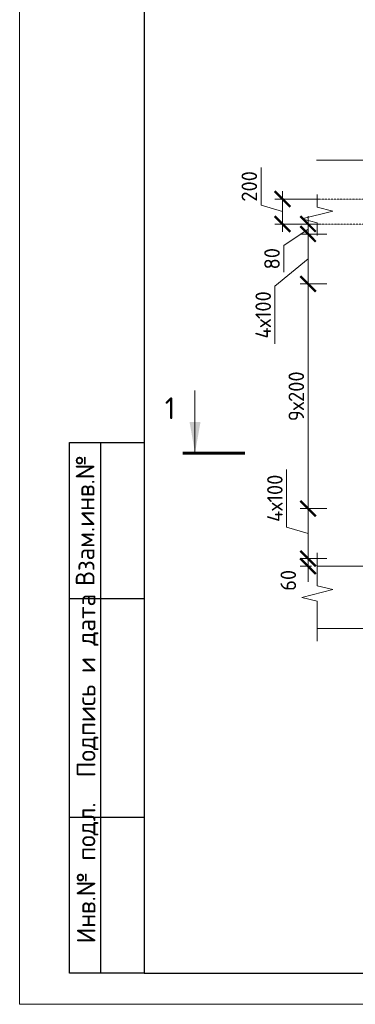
# Model space of a CAD drawing. Header units: millimetres. Extents: x 376598 to 1249954, y -318491 to -22134.
# Tile 364 of 444: x 1073415 to 1078801, y -318491 to -302718. Entities that reach past the tile are written whole.
import ezdxf
from ezdxf.enums import TextEntityAlignment as Align

# ---------------------------------------------------------------- set-up
doc = ezdxf.new("R2010")
doc.units = ezdxf.units.MM
doc.linetypes.add('01 Штриховая _4 мм_', pattern=[6, 3.5, -2.5])
for name, color, linetype, lineweight in [('AF_Perekritie', 90, 'Continuous', 18), ('AF_Stena', 90, 'Continuous', 18), ('KR_Fundament', 253, 'Continuous', 18), ('Выноски', 20, 'Continuous', 20), ('РАЗМЕРЫ', 1, 'Continuous', 9), ('Текст', 7, 'Continuous', 25), ('ТОНКИЕ', 7, 'Continuous', 9)]:
    doc.layers.add(name, color=color, linetype=linetype, lineweight=lineweight)
doc.layers.add('ТОЛСТЫЕ_ОСНОВНЫЕ', color=6, linetype='Continuous')
doc.styles.add('GOST-2.304_Type-B', font='GOST_Common.ttf')
doc.styles.add('style1', font='GOST_Common.ttf', dxfattribs={"height": 500})
doc.dimstyles.new('мой 25', dxfattribs={"dimscale": 100, "dimtxt": 2.5, "dimasz": 2.5, "dimexe": 1.25, "dimexo": 0.625, "dimtad": 1, "dimdec": 0, "dimlfac": 0.5, "dimtxsty": 'GOST-2.304_Type-B', "dimblk": 'ARCHTICK', "dimcen": 2.5, "dimdle": 1.25, "dimaunit": 1, "dimadec": 1, "dimazin": 2, "dimtfac": 1, "dimtdec": 0, "dimtmove": 1, "dimatfit": 3, "dimfxl": 6, "dimfxlon": 1, "dimtfill": 1, "dimlwd": -1, "dimlwe": -1, "dimarcsym": 0})

# ---------------------------------------------------------------- blocks, each defined once
blk = doc.blocks.new('*U56')
at = {"layer": 'ТОЛСТЫЕ_ОСНОВНЫЕ'}
for p, q in [((8, 5), (8, 90)), ((8, 90), (20, 90)), ((13, 5), (13, 90)), ((8, 65), (20, 65)), ((8, 30), (20, 30)), ((20, 5), (8, 5))]:
    blk.add_line(p, q, dxfattribs=at)
at = {"layer": 'ТОЛСТЫЕ_ОСНОВНЫЕ', "color": 6}
blk.add_lwpolyline([(20, 5), (415, 5), (415, 292), (20, 292)], close=True, dxfattribs=at)
at = {"layer": 'ТОНКИЕ'}
blk.add_lwpolyline([(0, 0), (420, 0), (420, 297), (0, 297)], close=True, dxfattribs=at)
at = {"layer": 'Текст', "style": 'style1'}
for s, p in [('Взам.инв.№', (10.5, 77.5)), ('Подпись и дата', (10.89, 51.06)), ('Инв.№ подл.', (10.89, 21.06))]:
    blk.add_text(s, height=3, rotation=90, dxfattribs=at).set_placement(p, align=Align.MIDDLE)
blk = doc.blocks.new('_ArchTick')
at = {"color": 0, "linetype": 'ByBlock', "const_width": 0.15}
blk.add_lwpolyline([(-0.5, -0.5), (0.5, 0.5)], dxfattribs=at)
blk = doc.blocks.new('*D1143')
at = {"layer": 'DEFPOINTS', "color": 0, "lineweight": 0, "transparency": 16777216}
for p in [(1078551, -305591), (1077632, -305991), (1078551, -305991)]:
    blk.add_point(p, dxfattribs=at)
at = {"layer": 'РАЗМЕРЫ', "color": 0, "linetype": 'Continuous', "transparency": 16777216}
for p, q in [((1077288, -305688), (1077288, -305088)), ((1077632, -305466), (1077632, -306116)), ((1077632, -305791), (1077288, -305688)), ((1078232, -305591), (1077507, -305591)), ((1078232, -305991), (1077507, -305991))]:
    blk.add_line(p, q, dxfattribs=at)
at = {"layer": 'РАЗМЕРЫ', "color": 0, "transparency": 16777216, "xscale": 250, "yscale": 250, "zscale": 250}
for p, rotation in [((1077632, -305591), 90), ((1077632, -305991), 270)]:
    blk.add_blockref('_ArchTick', p, dxfattribs=dict(at, rotation=rotation))
at = {"layer": 'РАЗМЕРЫ', "color": 0, "lineweight": 0, "transparency": 16777216, "insert": (1077100, -305388), "char_height": 250, "attachment_point": 5, "rotation": 90, "style": 'GOST-2.304_Type-B', "bg_fill": 3, "box_fill_scale": 1.1, "bg_fill_color": 256, "bg_fill_true_color": 13158600, "bg_fill_transparency": 0}
blk.add_mtext('200', dxfattribs=at)
blk = doc.blocks.new('*D1144')
at = {"layer": 'DEFPOINTS', "color": 0, "lineweight": 0, "transparency": 16777216}
for p in [(1078042, -305991), (1078179, -305991), (1078407, -306151)]:
    blk.add_point(p, dxfattribs=at)
at = {"layer": 'РАЗМЕРЫ', "color": 0, "linetype": 'Continuous', "transparency": 16777216}
for p, q in [((1078116, -305991), (1077917, -305991)), ((1078042, -306276), (1078042, -305866)), ((1078042, -306071), (1077652, -306335)), ((1078344, -306151), (1077917, -306151)), ((1077652, -306335), (1077652, -306760))]:
    blk.add_line(p, q, dxfattribs=at)
at = {"layer": 'РАЗМЕРЫ', "color": 0, "transparency": 16777216, "xscale": 250, "yscale": 250, "zscale": 250}
for p, rotation in [((1078042, -305991), 90), ((1078042, -306151), 270)]:
    blk.add_blockref('_ArchTick', p, dxfattribs=dict(at, rotation=rotation))
at = {"layer": 'РАЗМЕРЫ', "color": 0, "lineweight": 0, "transparency": 16777216, "insert": (1077464, -306547), "char_height": 250, "attachment_point": 5, "rotation": 90, "style": 'GOST-2.304_Type-B', "bg_fill": 3, "box_fill_scale": 1.1, "bg_fill_color": 256, "bg_fill_true_color": 13158600, "bg_fill_transparency": 0}
blk.add_mtext('80', dxfattribs=at)
blk = doc.blocks.new('*D1145')
at = {"layer": 'DEFPOINTS', "color": 0, "lineweight": 0, "transparency": 16777216}
for p in [(1078407, -310551), (1078042, -311351), (1078407, -311351)]:
    blk.add_point(p, dxfattribs=at)
at = {"layer": 'РАЗМЕРЫ', "color": 0, "linetype": 'Continuous', "transparency": 16777216}
for p, q in [((1077698, -310848), (1077698, -309923)), ((1078344, -310551), (1077917, -310551)), ((1078042, -310426), (1078042, -311476)), ((1078042, -310951), (1077698, -310848)), ((1078344, -311351), (1077917, -311351))]:
    blk.add_line(p, q, dxfattribs=at)
at = {"layer": 'РАЗМЕРЫ', "color": 0, "transparency": 16777216, "xscale": 250, "yscale": 250, "zscale": 250}
for p, rotation in [((1078042, -310551), 90), ((1078042, -311351), 270)]:
    blk.add_blockref('_ArchTick', p, dxfattribs=dict(at, rotation=rotation))
at = {"layer": 'РАЗМЕРЫ', "color": 0, "lineweight": 0, "transparency": 16777216, "insert": (1077510, -310385), "char_height": 250, "attachment_point": 5, "rotation": 90, "style": 'GOST-2.304_Type-B', "bg_fill": 3, "box_fill_scale": 1.1, "bg_fill_color": 256, "bg_fill_true_color": 13158600, "bg_fill_transparency": 0}
blk.add_mtext('4х100', dxfattribs=at)
blk = doc.blocks.new('*D1146')
at = {"layer": 'DEFPOINTS', "color": 0, "lineweight": 0, "transparency": 16777216}
for p in [(1078042, -306951), (1078407, -306951), (1078407, -310551)]:
    blk.add_point(p, dxfattribs=at)
at = {"layer": 'РАЗМЕРЫ', "color": 0, "linetype": 'Continuous', "transparency": 16777216}
for p, q in [((1078344, -306951), (1077917, -306951)), ((1078042, -310676), (1078042, -306826)), ((1078344, -310551), (1077917, -310551))]:
    blk.add_line(p, q, dxfattribs=at)
at = {"layer": 'РАЗМЕРЫ', "color": 0, "transparency": 16777216, "xscale": 250, "yscale": 250, "zscale": 250}
for p, rotation in [((1078042, -306951), 90), ((1078042, -310551), 270)]:
    blk.add_blockref('_ArchTick', p, dxfattribs=dict(at, rotation=rotation))
at = {"layer": 'РАЗМЕРЫ', "color": 0, "lineweight": 0, "transparency": 16777216, "insert": (1077854, -308751), "char_height": 250, "attachment_point": 5, "rotation": 90, "style": 'GOST-2.304_Type-B', "bg_fill": 3, "box_fill_scale": 1.1, "bg_fill_color": 256, "bg_fill_true_color": 13158600, "bg_fill_transparency": 0}
blk.add_mtext('9х200', dxfattribs=at)
blk = doc.blocks.new('*D1147')
at = {"layer": 'DEFPOINTS', "color": 0, "lineweight": 0, "transparency": 16777216}
for p in [(1078407, -306151), (1078042, -306951), (1078305, -306951)]:
    blk.add_point(p, dxfattribs=at)
at = {"layer": 'РАЗМЕРЫ', "color": 0, "linetype": 'Continuous', "transparency": 16777216}
for p, q in [((1078344, -306151), (1077917, -306151)), ((1078042, -306026), (1078042, -307076)), ((1078042, -306551), (1077510, -306984)), ((1078242, -306951), (1077917, -306951)), ((1077510, -306984), (1077510, -307909))]:
    blk.add_line(p, q, dxfattribs=at)
at = {"layer": 'РАЗМЕРЫ', "color": 0, "transparency": 16777216, "xscale": 250, "yscale": 250, "zscale": 250}
for p, rotation in [((1078042, -306151), 90), ((1078042, -306951), 270)]:
    blk.add_blockref('_ArchTick', p, dxfattribs=dict(at, rotation=rotation))
at = {"layer": 'РАЗМЕРЫ', "color": 0, "lineweight": 0, "transparency": 16777216, "insert": (1077323, -307447), "char_height": 250, "attachment_point": 5, "rotation": 90, "style": 'GOST-2.304_Type-B', "bg_fill": 3, "box_fill_scale": 1.1, "bg_fill_color": 256, "bg_fill_true_color": 13158600, "bg_fill_transparency": 0}
blk.add_mtext('4х100', dxfattribs=at)
blk = doc.blocks.new('*D1148')
at = {"layer": 'DEFPOINTS', "color": 0, "lineweight": 0, "transparency": 16777216}
for p in [(1078407, -311351), (1078042, -311471), (1078162, -311471)]:
    blk.add_point(p, dxfattribs=at)
at = {"layer": 'РАЗМЕРЫ', "color": 0, "linetype": 'Continuous', "transparency": 16777216}
for p, q in [((1078042, -311351), (1078042, -311101)), ((1078344, -311351), (1077917, -311351)), ((1078042, -311351), (1078042, -311471)), ((1078099, -311471), (1077917, -311471)), ((1078042, -311471), (1078042, -311721))]:
    blk.add_line(p, q, dxfattribs=at)
at = {"layer": 'РАЗМЕРЫ', "color": 0, "lineweight": 0, "transparency": 16777216, "insert": (1077725, -311700), "char_height": 250, "attachment_point": 5, "rotation": 90, "style": 'GOST-2.304_Type-B', "bg_fill": 3, "box_fill_scale": 1.1, "bg_fill_color": 256, "bg_fill_true_color": 13158600, "bg_fill_transparency": 0}
blk.add_mtext('60', dxfattribs=at)
at = {"layer": 'РАЗМЕРЫ', "color": 0, "transparency": 16777216, "xscale": 250, "yscale": 250, "zscale": 250}
for p, rotation in [((1078042, -311351), 270), ((1078042, -311471), 90)]:
    blk.add_blockref('_ArchTick', p, dxfattribs=dict(at, rotation=rotation))

msp = doc.modelspace()

# ---------------------------------------------------------------- hatches: boundary and pattern name
at = {"layer": 'Выноски'}
msp.add_hatch(color=256, dxfattribs=at).paths.add_polyline_path([(1076228.9, -309660.5), (1076317.1, -309160.5), (1076140.8, -309160.5)], flags=0)

# ---------------------------------------------------------------- linework, layer by layer
at = {"layer": 'AF_Perekritie', "linetype": '01 Штриховая _4 мм_', "lineweight": 9}
for p, q in [((1083810.4, -305591), (1078190.1, -305591)), ((1078190.1, -305991), (1083810.4, -305991))]:
    msp.add_line(p, q, dxfattribs=at)
at = {"layer": 'AF_Stena', "lineweight": 20}
for points in [[(1078190.1, -305666), (1078190.1, -305516)], [(1078190.1, -305666), (1078190.1, -305721)], [(1078440.1, -305783.5), (1077940.1, -305908.5)], [(1078190.1, -305721), (1078440.1, -305783.5)], [(1077940.1, -305908.5), (1078190.1, -305971)], [(1078190.1, -305971), (1078190.1, -306026)], [(1078190.1, -306026), (1078190.1, -306176)], [(1078190.1, -311730.6), (1078190.1, -311258.8)], [(1078190.1, -311730.6), (1078190.1, -311785.6)], [(1078190.1, -311785.6), (1078440.1, -311848.1)], [(1078440.1, -311848.1), (1077940.1, -311973.1)], [(1077940.1, -311973.1), (1078190.1, -312035.6)], [(1078190.1, -312035.6), (1078190.1, -312090.6)], [(1078190.1, -312090.6), (1078190.1, -312676.3)]]:
    msp.add_lwpolyline(points, dxfattribs=at)
at = {"layer": 'KR_Fundament', "lineweight": 9}
for p, q in [((1085011.9, -311471), (1078190.1, -311471)), ((1078190.1, -312471), (1084911.9, -312471))]:
    msp.add_line(p, q, dxfattribs=at)
at = {"layer": 'Выноски'}
msp.add_line((1076225.8, -309660.5), (1076225.8, -308660.5), dxfattribs=at)
msp.add_lwpolyline([(1077028.9, -309660.5, 50, 50, 0), (1076028.9, -309660.5, 50, 50, 0)], format="xyseb", dxfattribs=at)
at = {"layer": 'РАЗМЕРЫ', "color": 4}
msp.add_line((1078177.5, -304966.9), (1081334.9, -304966.9), dxfattribs=at)

# ---------------------------------------------------------------- block references
at = {"xscale": 100, "yscale": 100, "zscale": 100}
msp.add_blockref('*U56', (1073415.1, -318491.4), dxfattribs=at)

# ---------------------------------------------------------------- texts
at = {"layer": 'Выноски', "style": 'GOST-2.304_Type-B'}
msp.add_text('1', height=350, dxfattribs=at).set_placement((1075744.9, -309117.8))

# ---------------------------------------------------------------- next in the draw order: dimensions: what is measured, and where the dimension line sits
at = {"layer": 'РАЗМЕРЫ', "lineweight": 0}
dim = msp.add_linear_dim(base=(1077631.6, -305991), p1=(1078550.6, -305591), p2=(1078550.6, -305991), angle=90, dimstyle='мой 25', dxfattribs=at)
dim.commit()
dim.dimension.update_dxf_attribs({"geometry": '*D1143', "text_midpoint": (1077100.4, -305625.3)})
dim = msp.add_linear_dim(base=(1078041.7, -311351), p1=(1078407, -310551), p2=(1078407, -311351), angle=90, text='4х100', dimstyle='мой 25', dxfattribs=at)
dim.commit()
dim.dimension.update_dxf_attribs({"geometry": '*D1145', "text_midpoint": (1077510.4, -310785.3)})

# ---------------------------------------------------------------- next in the draw order: dimensions: what is measured, and where the dimension line sits
for base, p1, p2, picture, middle in [((1078041.7, -305991), (1078407, -306151), (1078178.9, -305991), '*D1144', (1077651.9, -306397.2)), ((1078041.7, -311471), (1078407, -311351), (1078161.7, -311471), '*D1148', (1077912.4, -311699.8))]:
    dim = msp.add_linear_dim(base=base, p1=p1, p2=p2, angle=90, dimstyle='мой 25', dxfattribs=at)
    dim.commit()
    dim.dimension.update_dxf_attribs({"geometry": picture, "text_midpoint": middle, "dimtype": 160})

# ---------------------------------------------------------------- next in the draw order: dimensions: what is measured, and where the dimension line sits
dim = msp.add_linear_dim(base=(1078041.7, -306951), p1=(1078407, -310551), p2=(1078407, -306951), angle=90, text='9х200', dimstyle='мой 25', dxfattribs=at)
dim.commit()
dim.dimension.update_dxf_attribs({"geometry": '*D1146', "text_midpoint": (1077854.2, -308751)})

# ---------------------------------------------------------------- next in the draw order: dimensions: what is measured, and where the dimension line sits
dim = msp.add_linear_dim(base=(1078041.7, -306951), p1=(1078407, -306151), p2=(1078304.9, -306951), angle=90, text='4х100', dimstyle='мой 25', dxfattribs=at)
dim.commit()
dim.dimension.update_dxf_attribs({"geometry": '*D1147', "text_midpoint": (1077510.4, -307046.8), "dimtype": 160})

doc.saveas('drawing.dxf')
